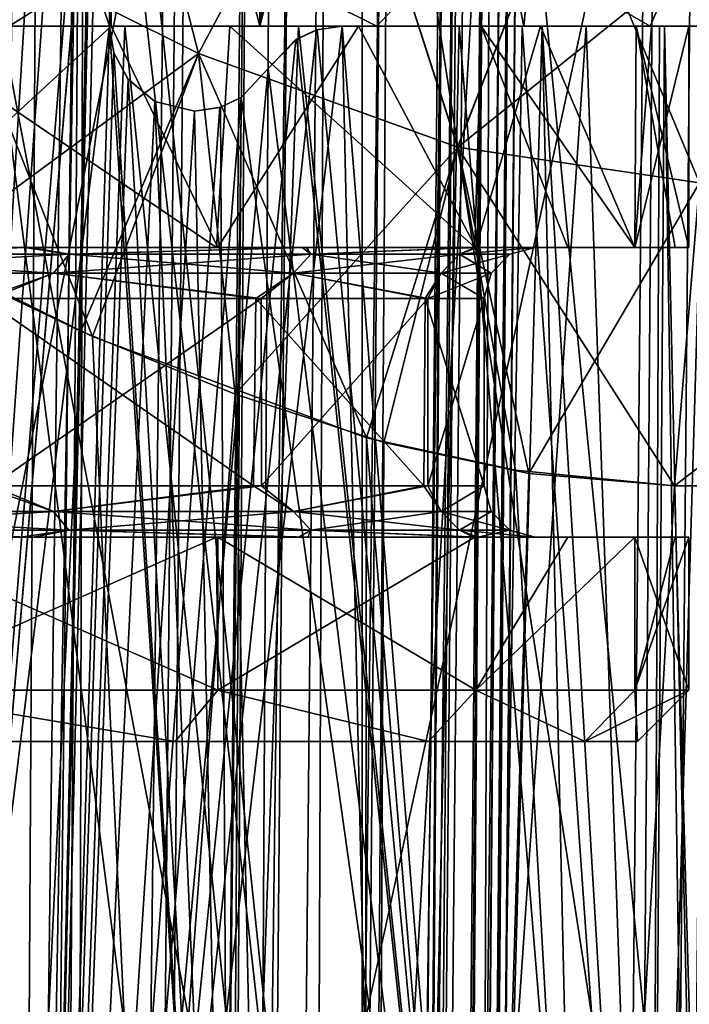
# Model space of a CAD drawing. Header units: metres. Extents: x -90 to 90, y -173 to 74.
# Tile 327 of 564: x 12.47 to 16.4, y -25.04 to -19.26. Entities that reach past the tile are written whole.
import ezdxf

# ---------------------------------------------------------------- set-up
doc = ezdxf.new("R2010")
doc.units = ezdxf.units.M
doc.layers.add('solid_509418', color=7, linetype='CONTINUOUS')
doc.layers.add('solid_509418_01', color=7, linetype='CONTINUOUS')

msp = doc.modelspace()

# ---------------------------------------------------------------- linework, layer by layer
at = {"layer": 'solid_509418'}
for points in [[(13.523117, -16.790075, -39.150002), (9.89099, -18.58441, -39.150002), (-15.525159, -163.074173, -39.150002)], [(15.789959, -23.5, 3.143731), (-15.78995, -23.5, 3.143776), (-16.1, -23.5)], [(16.1, -23.5), (15.789959, -23.5, 3.143731), (-16.1, -23.5)], [(-15.789959, -23.5, -3.143731), (16.1, -23.5), (-16.1, -23.5)], [(14.872655, -23.5, 6.165308), (-14.872625, -23.5, 6.16538), (-15.78995, -23.5, 3.143776)], [(15.789959, -23.5, 3.143731), (14.872655, -23.5, 6.165308), (-15.78995, -23.5, 3.143776)], [(13.385705, -23.5, 8.946051), (-13.38565, -23.5, 8.946134), (-14.872625, -23.5, 6.16538)], [(14.872655, -23.5, 6.165308), (13.385705, -23.5, 8.946051), (-14.872625, -23.5, 6.16538)], [(13.385705, -23.5, 8.946051), (11.384344, -23.5, 11.384269), (-13.38565, -23.5, 8.946134)]]:
    msp.add_3dface(points, dxfattribs=at)
at = {"layer": 'solid_509418_01'}
for points in [[(10.979383, -146.920105, -58.026569), (11.728052, 5.907754, -58.096577), (12.7117, 5.898749, -57.701679)], [(11.805278, -149.064499, -57.633045), (10.979383, -146.920105, -58.026569), (12.7117, 5.898749, -57.701679)], [(11.805278, -149.064499, -57.633045), (12.7117, 5.898749, -57.701679), (13.604338, 5.890456, -57.230957)], [(12.208482, -151.31842, -57.399223), (11.805278, -149.064499, -57.633045), (13.604338, 5.890456, -57.230957)], [(12.208482, -151.31842, -57.399223), (13.604338, 5.890456, -57.230957), (14.07989, 5.885985, -56.930222)], [(12.208482, -151.31842, -57.399223), (14.07989, 5.885985, -56.930222), (13.100452, -163.044846, -56.739647)], [(14.07989, 5.885985, -56.930222), (15.262654, 5.874669, -55.998158), (13.100452, -163.044846, -56.739647)], [(15.262654, 5.874669, -55.998158), (13.702352, -163.051712, -56.240799), (13.100452, -163.044846, -56.739647)], [(15.262654, 5.874669, -55.998158), (15.310402, 5.874205, -55.954029), (13.702352, -163.051712, -56.240799)], [(15.310402, 5.874205, -55.954029), (14.743927, -163.060379, -55.154385), (13.702352, -163.051712, -56.240799)], [(15.310402, 5.874205, -55.954029), (16.372875, 5.863698, -54.797184), (14.743927, -163.060379, -55.154385)], [(16.372875, 5.863698, -54.797184), (15.108577, -163.065353, -54.683773), (14.743927, -163.060379, -55.154385)], [(16.372875, 5.863698, -54.797184), (16.632189, 5.861065, -54.450817), (15.108577, -163.065353, -54.683773)], [(16.632189, 5.861065, -54.450817), (17.241098, 5.854723, -53.488232), (15.108577, -163.065353, -54.683773)], [(17.241098, 5.854723, -53.488232), (15.842864, -163.072327, -53.513393), (15.108577, -163.065353, -54.683773)], [(17.241098, 5.854723, -53.488232), (17.654461, 5.850226, -52.65501), (15.842864, -163.072327, -53.513393)], [(17.654461, 5.850226, -52.65501), (16.158733, -163.076126, -52.868156), (15.842864, -163.072327, -53.513393)], [(17.654461, 5.850226, -52.65501), (17.893648, 5.847503, -52.059464), (16.158733, -163.076126, -52.868156)], [(17.893648, 5.847503, -52.059464), (16.531191, -163.081726, -51.900558), (16.158733, -163.076126, -52.868156)], [(17.456699, -10.569541, -39.275501), (15.988667, -163.078217, -39.223415), (16.407185, -163.081879, -39.436752)], [(17.456699, -10.569541, -39.275501), (17.2904, -11.747025, -39.217407), (15.988667, -163.078217, -39.223415)], [(15.452837, -10.931285, -48.649826), (14.901646, -74.091522, -48.713856), (15.41867, -14.846508, -43.70364)], [(15.398348, -11.157169, -49.512016), (14.901646, -74.091522, -48.713856), (15.452837, -10.931285, -48.649826)], [(15.398348, -11.157169, -49.512016), (14.300892, -136.66597, -49.652348), (14.326606, -136.823929, -49.398293)], [(15.398348, -11.157169, -49.512016), (15.244538, -11.369209, -50.341927), (14.300892, -136.66597, -49.652348)], [(15.398348, -11.157169, -49.512016), (14.326606, -136.823929, -49.398293), (14.349978, -137.306412, -48.773514)], [(15.398348, -11.157169, -49.512016), (14.349978, -137.306412, -48.773514), (14.901646, -74.091522, -48.713856)], [(15.244538, -11.369209, -50.341927), (14.128791, -136.23877, -50.566956), (14.237573, -136.447403, -50.072029)], [(15.244538, -11.369209, -50.341927), (15.000194, -11.568257, -51.130112), (14.128791, -136.23877, -50.566956)], [(15.244538, -11.369209, -50.341927), (14.237573, -136.447403, -50.072029), (14.300892, -136.66597, -49.652348)], [(15.000194, -11.568257, -51.130112), (13.800707, -135.957901, -51.538467), (14.065162, -136.15802, -50.797226)], [(15.000194, -11.568257, -51.130112), (14.675141, -11.754017, -51.867413), (13.800707, -135.957901, -51.538467)], [(15.000194, -11.568257, -51.130112), (14.065162, -136.15802, -50.797226), (14.128791, -136.23877, -50.566956)], [(14.675141, -11.754017, -51.867413), (14.283607, -11.920996, -52.540981), (13.800707, -135.957901, -51.538467)], [(17.2904, -11.747025, -39.217407), (17.275391, -11.847698, -39.2131), (15.988667, -163.078217, -39.223415)], [(17.275391, -11.847698, -39.2131), (17.064644, -13.152588, -39.167915), (15.988667, -163.078217, -39.223415)], [(14.283607, -11.920996, -52.540981), (13.075556, -135.680939, -52.850914), (13.800707, -135.957901, -51.538467)], [(14.283607, -11.920996, -52.540981), (13.836596, -12.069336, -53.148666), (13.075556, -135.680939, -52.850914)], [(13.836596, -12.069336, -53.148666), (12.608954, -135.559158, -53.446751), (13.075556, -135.680939, -52.850914)], [(13.836596, -12.069336, -53.148666), (12.855259, -12.305034, -54.131184), (12.608954, -135.559158, -53.446751)], [(12.855259, -12.305034, -54.131184), (11.491436, -135.35112, -54.47821), (12.077707, -135.447891, -53.992817)], [(12.855259, -12.305034, -54.131184), (11.796914, -12.469549, -54.852661), (11.491436, -135.35112, -54.47821)], [(12.855259, -12.305034, -54.131184), (12.077707, -135.447891, -53.992817), (12.608954, -135.559158, -53.446751)], [(15.433242, -19.299999, -8.250002), (14.759351, -15.9, -9.402743), (16.090075, -12.4, -6.881671)], [(16.571157, -19.299999, -5.62515), (15.433242, -19.299999, -8.250002), (16.090075, -12.4, -6.881671)], [(16.571157, -19.299999, -5.62515), (16.090075, -12.4, -6.881671), (16.99394, -12.4, -4.178034)], [(11.094893, -12.7, -13.791028), (12.51614, -35.099998, -12.515146), (9.833709, -35.099998, -14.716876)], [(11.094893, -12.7, -13.791028), (12.8, -12.7, -12.224975), (12.51614, -35.099998, -12.515146)], [(12.8, -12.7, -12.224975), (12.900509, -12.800508, -12.118865), (12.51614, -35.099998, -12.515146)], [(12.900509, -12.800508, -12.118865), (13, -12.9, -12.012077), (12.51614, -35.099998, -12.515146)], [(13, -12.9, -12.012077), (13, -13.5, -12.012077), (12.51614, -35.099998, -12.515146)], [(17.064644, -13.152588, -39.167915), (16.821955, -14.476129, -39.150002), (15.988667, -163.078217, -39.223415)], [(13, -13.5, -12.012077), (13, -15.2, -12.012077), (12.51614, -35.099998, -12.515146)], [(13, -19.299999, -10.161201), (13, -15.2, -10.161201), (11.151851, -13.7, -12.160849)], [(11.656291, -30.1, -11.678013), (13, -19.299999, -10.161201), (11.151851, -13.7, -12.160849)], [(-15.525159, -163.074173, -39.150002), (15.525159, -163.074173, -39.150002), (16.821955, -14.476129, -39.150002)], [(13.523117, -16.790075, -39.150002), (-15.525159, -163.074173, -39.150002), (16.821955, -14.476129, -39.150002)], [(15.988667, -163.078217, -39.223415), (16.821955, -14.476129, -39.150002), (15.525159, -163.074173, -39.150002)], [(14.901646, -74.091522, -48.713856), (15.417603, -14.968613, -43.72102), (15.41867, -14.846508, -43.70364)], [(14.901646, -74.091522, -48.713856), (15.394668, -17.596844, -43.902721), (15.417603, -14.968613, -43.72102)], [(13, -15.2, -12.012077), (13, -19.299999, -12.012077), (12.51614, -35.099998, -12.515146)], [(13, -19.299999, -10.161201), (13, -19.299999, -12.012077), (13, -15.2, -12.012077)], [(13, -19.299999, -10.161201), (13, -15.2, -12.012077), (13, -15.2, -10.161201)], [(13.010995, -15.9, -9.983687), (13.010995, -19.299999, -9.983687), (11.596008, -20.6, -11.596941)], [(12.470658, -16.4, -10.650948), (13.010995, -15.9, -9.983687), (11.596008, -20.6, -11.596941)], [(13.883683, -19.299999, -10.653325), (13.010995, -19.299999, -9.983687), (13.010995, -15.9, -9.983687)], [(13.883683, -19.299999, -10.653325), (13.010995, -15.9, -9.983687), (13.883683, -15.9, -10.653325)], [(13.883683, -19.299999, -10.653325), (14.33516, -15.9, -10.037587), (14.759351, -15.9, -9.402743)], [(15.433242, -19.299999, -8.250002), (13.883683, -19.299999, -10.653325), (14.759351, -15.9, -9.402743)], [(13.883683, -19.299999, -10.653325), (13.883683, -15.9, -10.653325), (14.33516, -15.9, -10.037587)], [(11.811634, -30.52681, -15.641142), (14.484583, -30.52681, -13.204426), (11.811635, -16.361557, -15.641141)], [(14.484583, -30.52681, -13.204426), (14.484583, -16.361557, -13.204426), (11.811635, -16.361557, -15.641141)], [(12.969934, -17.062996, 14.694924), (12.999896, -16.361557, 14.668426), (14.484583, -30.52681, 13.204426)], [(12.999896, -16.361557, 14.668426), (15.283418, -16.361557, 12.270988), (14.484583, -30.52681, 13.204426)], [(15.283418, -16.361557, 12.270988), (16.664255, -30.52681, 10.318071), (14.484583, -30.52681, 13.204426)], [(16.664255, -30.52681, -10.318072), (16.664255, -16.361557, -10.318072), (14.484583, -16.361557, -13.204426)], [(14.484583, -30.52681, -13.204426), (16.664255, -30.52681, -10.318072), (14.484583, -16.361557, -13.204426)], [(15.283418, -16.361557, 12.270988), (17.130821, -16.361557, 9.523389), (16.664255, -30.52681, 10.318071)], [(12.969934, -17.062996, 14.694924), (14.484583, -30.52681, 13.204426), (11.811636, -30.52681, 15.64114)], [(12.906955, -17.802177, 14.750272), (12.969934, -17.062996, 14.694924), (11.811636, -30.52681, 15.64114)], [(12.940293, -17.194418, 19.398632), (11.926488, -18.663887, 19.323801), (13.522273, -19.46047, 18.238983)], [(12.940505, -17.194527, -19.398491), (13.522576, -19.46059, -18.238764), (11.926737, -18.664021, -19.32365)], [(14.360282, -17.887138, 18.358641), (12.940293, -17.194418, 19.398632), (13.522273, -19.46047, 18.238983)], [(12.940505, -17.194527, -19.398491), (14.360558, -17.887251, -18.358427), (13.522576, -19.46059, -18.238764)], [(12.179281, -162.857254, -41.903378), (11.77647, -18.469843, -41.859863), (13.4471, -17.579845, -41.903408)], [(14.052455, -17.585129, -42.013969), (12.179281, -162.857254, -41.903378), (13.4471, -17.579845, -41.903408)], [(12.784614, -162.862534, -42.013931), (12.179281, -162.857254, -41.903378), (14.052455, -17.585129, -42.013969)], [(12.784614, -162.862534, -42.013931), (14.052455, -17.585129, -42.013969), (14.59554, -17.589869, -42.303356)], [(13.327695, -162.867264, -42.303303), (12.784614, -162.862534, -42.013931), (14.59554, -17.589869, -42.303356)], [(13.327695, -162.867264, -42.303303), (14.59554, -17.589869, -42.303356), (15.024939, -17.593616, -42.74416)], [(13.757103, -162.871017, -42.744102), (13.327695, -162.867264, -42.303303), (15.024939, -17.593616, -42.74416)], [(13.757103, -162.871017, -42.744102), (15.024939, -17.593616, -42.74416), (15.299994, -17.596016, -43.294659)], [(14.032171, -162.873413, -43.294605), (13.757103, -162.871017, -42.744102), (15.299994, -17.596016, -43.294659)], [(14.044078, -162.87352, -43.33326), (14.032171, -162.873413, -43.294605), (15.299994, -17.596016, -43.294659)], [(14.044078, -162.87352, -43.33326), (15.299994, -17.596016, -43.294659), (15.394668, -17.596844, -43.902721)], [(14.044078, -162.87352, -43.33326), (15.394668, -17.596844, -43.902721), (14.126851, -162.874237, -43.902691)], [(14.126851, -162.874237, -46.709656), (14.126851, -162.874237, -43.902691), (15.394668, -17.596844, -43.902721)], [(14.330249, -139.567139, -47.925793), (14.126851, -162.874237, -46.709656), (15.394668, -17.596844, -43.902721)], [(14.337279, -138.76152, -48.051006), (14.330249, -139.567139, -47.925793), (15.394668, -17.596844, -43.902721)], [(14.343958, -137.996262, -48.338085), (14.337279, -138.76152, -48.051006), (15.394668, -17.596844, -43.902721)], [(14.349978, -137.306412, -48.773514), (14.343958, -137.996262, -48.338085), (15.394668, -17.596844, -43.902721)], [(14.901646, -74.091522, -48.713856), (14.349978, -137.306412, -48.773514), (15.394668, -17.596844, -43.902721)], [(12.816624, -18.24194, 14.828829), (12.906955, -17.802177, 14.750272), (11.811636, -30.52681, 15.64114)], [(14.360282, -17.887138, 18.358641), (13.522273, -19.46047, 18.238983), (15.044092, -20.010464, 17.001709)], [(14.360558, -17.887251, -18.358427), (15.044446, -20.010557, -17.001387), (13.522576, -19.46059, -18.238764)], [(15.686268, -18.354322, 17.226036), (14.360282, -17.887138, 18.358641), (15.044092, -20.010464, 17.001709)], [(14.360558, -17.887251, -18.358427), (15.686574, -18.354399, -17.225752), (15.044446, -20.010557, -17.001387)], [(12.648802, -18.632282, 14.972235), (12.816624, -18.24194, 14.828829), (11.811636, -30.52681, 15.64114)], [(15.686268, -18.354322, 17.226036), (15.044092, -20.010464, 17.001709), (16.462751, -20.219841, 15.629904)], [(15.686574, -18.354399, -17.225752), (16.892416, -18.527315, -16.037811), (15.044446, -20.010557, -17.001387)], [(15.686268, -18.354322, 17.226036), (16.462751, -20.219841, 15.629904), (16.892405, -18.527321, 16.037821)], [(15.044446, -20.010557, -17.001387), (16.892416, -18.527315, -16.037811), (16.462759, -20.219835, -15.629899)], [(11.926488, -18.663887, 19.323801), (11.27129, -20.318293, 19.473265), (12.900112, -21.122005, 18.434671)], [(12.526951, -18.816267, 15.074332), (12.648802, -18.632282, 14.972235), (11.811636, -30.52681, 15.64114)], [(11.926737, -18.664021, -19.32365), (13.522576, -19.46059, -18.238764), (11.90582, -20.650412, -19.091921)], [(13.522273, -19.46047, 18.238983), (11.926488, -18.663887, 19.323801), (12.900112, -21.122005, 18.434671)], [(13.365012, -18.700001, 11.297188), (11.188075, -18.700001, 13.456485), (12.411077, -19.299999, 12.337423)], [(13.365012, -18.700001, 11.297188), (12.411077, -19.299999, 12.337423), (14.570372, -19.299999, 9.692837)], [(15.131654, -18.700001, 8.791078), (13.365012, -18.700001, 11.297188), (14.570372, -19.299999, 9.692837)], [(15.131654, -18.700001, 8.791078), (14.570372, -19.299999, 9.692837), (16.174654, -19.299999, 6.680486)], [(16.433767, -18.700001, 6.015088), (15.131654, -18.700001, 8.791078), (16.174654, -19.299999, 6.680486)], [(16.433767, -18.700001, 6.015088), (16.174654, -19.299999, 6.680486), (17.164831, -19.299999, 3.407981)], [(12.526951, -18.816267, 15.074332), (11.811636, -30.52681, 15.64114), (12.375965, -18.991055, 15.198536)], [(10.682529, -19.299999, 14.112672), (9.824412, -35.099998, 14.723092), (12.505054, -35.099998, 12.526286)], [(13.090717, -19.299999, 11.913074), (12.334585, -19.299999, 10.959312), (10.153007, -19.299999, 13.006211)], [(10.682529, -19.299999, 14.112672), (13.090717, -19.299999, 11.913074), (10.153007, -19.299999, 13.006211)], [(10.682529, -19.299999, 14.112672), (12.505054, -35.099998, 12.526286), (13.090717, -19.299999, 11.913074)], [(11.721142, -19.299999, 11.47049), (11.586512, -20.6, 11.606451), (13.628021, -20.6, 9.123177)], [(13.010995, -19.299999, -9.983687), (13.637495, -20.6, -9.108955), (11.596008, -20.6, -11.596941)], [(13.709392, -30.1, -9.181556), (13, -19.299999, -10.161201), (11.656291, -30.1, -11.678013)], [(13.720103, -30.1, 9.16549), (11.66737, -30.1, 11.666878), (12.334585, -19.299999, 10.959312)], [(13.707693, -19.299999, 9.003137), (11.721142, -19.299999, 11.47049), (13.628021, -20.6, 9.123177)], [(14.570372, -19.299999, 9.692837), (11.721142, -19.299999, 11.47049), (13.707693, -19.299999, 9.003137)], [(12.411077, -19.299999, 12.337423), (11.721142, -19.299999, 11.47049), (14.570372, -19.299999, 9.692837)], [(15.052955, -19.299999, 9.31111), (14.109445, -19.299999, 8.55407), (12.334585, -19.299999, 10.959312)], [(13.720103, -30.1, 9.16549), (12.334585, -19.299999, 10.959312), (14.109445, -19.299999, 8.55407)], [(13.090717, -19.299999, 11.913074), (15.052955, -19.299999, 9.31111), (12.334585, -19.299999, 10.959312)], [(13.090717, -19.299999, 11.913074), (12.505054, -35.099998, 12.526286), (14.707819, -35.099998, 9.847226)], [(14.366025, -19.299999, -10.3396), (14.718729, -35.099998, -9.830858), (12.51614, -35.099998, -12.515146)], [(14.216198, -19.322937, -10.544654), (14.366025, -19.299999, -10.3396), (12.51614, -35.099998, -12.515146)], [(13, -19.299999, -12.012077), (13.025311, -19.457109, -11.984626), (12.51614, -35.099998, -12.515146)], [(13.025409, -19.457415, -10.12861), (13.025311, -19.457109, -11.984626), (13, -19.299999, -12.012077)], [(13.025409, -19.457415, -10.12861), (13, -19.299999, -12.012077), (13, -19.299999, -10.161201)], [(13.709392, -30.1, -9.181556), (13.025409, -19.457415, -10.12861), (13, -19.299999, -10.161201)], [(13.010995, -19.299999, -9.983687), (14.463153, -19.299999, -7.731431), (13.637495, -20.6, -9.108955)], [(15.433242, -19.299999, -8.250002), (14.463153, -19.299999, -7.731431), (13.010995, -19.299999, -9.983687)], [(15.433242, -19.299999, -8.250002), (13.010995, -19.299999, -9.983687), (13.883683, -19.299999, -10.653325)], [(13.090717, -19.299999, 11.913074), (14.707819, -35.099998, 9.847226), (15.052955, -19.299999, 9.31111)], [(13.707693, -19.299999, 9.003137), (13.628021, -20.6, 9.123177), (15.144433, -20.6, 6.29311)], [(14.463153, -19.299999, -7.731431), (15.149969, -20.6, -6.279813), (13.637495, -20.6, -9.108955)], [(15.182447, -19.299999, 6.200956), (13.707693, -19.299999, 9.003137), (15.144433, -20.6, 6.29311)], [(16.174654, -19.299999, 6.680486), (13.707693, -19.299999, 9.003137), (15.182447, -19.299999, 6.200956)], [(14.570372, -19.299999, 9.692837), (13.707693, -19.299999, 9.003137), (16.174654, -19.299999, 6.680486)], [(15.241656, -30.1, 6.319493), (13.720103, -30.1, 9.16549), (14.109445, -19.299999, 8.55407)], [(16.505722, -19.299999, 6.391015), (15.421958, -19.299999, 5.865857), (14.109445, -19.299999, 8.55407)], [(15.241656, -30.1, 6.319493), (14.109445, -19.299999, 8.55407), (15.421958, -19.299999, 5.865857)], [(15.052955, -19.299999, 9.31111), (16.505722, -19.299999, 6.391015), (14.109445, -19.299999, 8.55407)], [(14.366025, -19.299999, -8.115868), (14.366025, -19.299999, -10.3396), (14.216198, -19.322937, -10.544654)], [(14.219914, -19.321854, -8.369231), (14.366025, -19.299999, -8.115868), (14.216198, -19.322937, -10.544654)], [(15.235617, -30.1, -6.333958), (14.366025, -19.299999, -8.115868), (14.219914, -19.321854, -8.369231)], [(14.366025, -19.299999, -10.3396), (15.797384, -19.299999, -7.983142), (14.718729, -35.099998, -9.830858)], [(14.366025, -19.299999, -8.115868), (15.797384, -19.299999, -7.983142), (14.366025, -19.299999, -10.3396)], [(15.539605, -19.299999, -5.546871), (15.797384, -19.299999, -7.983142), (14.366025, -19.299999, -8.115868)], [(15.235617, -30.1, -6.333958), (15.539605, -19.299999, -5.546871), (14.366025, -19.299999, -8.115868)], [(14.463153, -19.299999, -7.731431), (15.529542, -19.299999, -5.271569), (15.149969, -20.6, -6.279813)], [(16.571157, -19.299999, -5.62515), (15.529542, -19.299999, -5.271569), (14.463153, -19.299999, -7.731431)], [(16.571157, -19.299999, -5.62515), (14.463153, -19.299999, -7.731431), (15.433242, -19.299999, -8.250002)], [(15.052955, -19.299999, 9.31111), (14.707819, -35.099998, 9.847226), (16.344254, -35.099998, 6.793239)], [(15.797384, -19.299999, -7.983142), (16.350489, -35.099998, -6.778305), (14.718729, -35.099998, -9.830858)], [(15.052955, -19.299999, 9.31111), (16.344254, -35.099998, 6.793239), (16.505722, -19.299999, 6.391015)], [(15.182447, -19.299999, 6.200956), (15.144433, -20.6, 6.29311), (15.689987, -20.6, 4.773131)], [(15.529542, -19.299999, -5.271569), (16.084517, -20.6, -3.200501), (15.149969, -20.6, -6.279813)], [(15.182447, -19.299999, 6.200956), (15.689987, -20.6, 4.773131), (16.083096, -20.6, 3.20752)], [(16.092161, -19.299999, 3.16208), (15.182447, -19.299999, 6.200956), (16.083096, -20.6, 3.20752)], [(17.164831, -19.299999, 3.407981), (15.182447, -19.299999, 6.200956), (16.092161, -19.299999, 3.16208)], [(16.174654, -19.299999, 6.680486), (15.182447, -19.299999, 6.200956), (17.164831, -19.299999, 3.407981)], [(15.785255, -30.1, -4.803691), (15.539605, -19.299999, -5.546871), (15.235617, -30.1, -6.333958)], [(16.182623, -30.1, 3.21972), (15.241656, -30.1, 6.319493), (15.421958, -19.299999, 5.865857)], [(17.398687, -19.299999, 3.251473), (16.22809, -19.299999, 2.982635), (15.421958, -19.299999, 5.865857)], [(16.182623, -30.1, 3.21972), (15.421958, -19.299999, 5.865857), (16.22809, -19.299999, 2.982635)], [(16.505722, -19.299999, 6.391015), (17.398687, -19.299999, 3.251473), (15.421958, -19.299999, 5.865857)], [(15.529542, -19.299999, -5.271569), (16.180988, -19.299999, -2.670853), (16.084517, -20.6, -3.200501)], [(17.266298, -19.299999, -2.849996), (16.180988, -19.299999, -2.670853), (15.529542, -19.299999, -5.271569)], [(17.266298, -19.299999, -2.849996), (15.529542, -19.299999, -5.271569), (16.571157, -19.299999, -5.62515)], [(15.539605, -19.299999, -5.546871), (16.845798, -19.299999, -5.43188), (15.797384, -19.299999, -7.983142)], [(15.539605, -19.299999, -5.546871), (16.258184, -19.299999, -2.813994), (16.845798, -19.299999, -5.43188)], [(16.181141, -30.1, -3.227017), (16.258184, -19.299999, -2.813994), (15.539605, -19.299999, -5.546871)], [(16.181141, -30.1, -3.227017), (15.539605, -19.299999, -5.546871), (15.785255, -30.1, -4.803691)], [(15.797384, -19.299999, -7.983142), (16.845798, -19.299999, -5.43188), (16.350489, -35.099998, -6.778305)], [(16.092161, -19.299999, 3.16208), (16.083096, -20.6, 3.20752), (16.32048, -20.6, 1.612874)], [(16.4, -19.299999), (16.4, -20.6), (16.084517, -20.6, -3.200501)], [(16.180988, -19.299999, -2.670853), (16.4, -19.299999), (16.084517, -20.6, -3.200501)], [(16.092161, -19.299999, 3.16208), (16.32048, -20.6, 1.612874), (16.4, -20.6)], [(16.4, -19.299999), (16.092161, -19.299999, 3.16208), (16.4, -20.6)], [(17.164831, -19.299999, 3.407981), (16.092161, -19.299999, 3.16208), (16.4, -19.299999)], [(17.5, -19.299999), (16.4, -19.299999), (16.180988, -19.299999, -2.670853)], [(17.5, -19.299999), (16.180988, -19.299999, -2.670853), (17.266298, -19.299999, -2.849996)], [(16.419987, -30.1, -1.622922), (16.258184, -19.299999, -2.813994), (16.181141, -30.1, -3.227017)], [(16.182623, -30.1, 3.21972), (16.22809, -19.299999, 2.982635), (16.5, -19.299999)], [(16.182623, -30.1, 3.21972), (16.5, -19.299999), (16.5, -30.1)], [(16.5, -19.299999), (16.22809, -19.299999, 2.982635), (17.700001, -19.299999)], [(17.398687, -19.299999, 3.251473), (17.700001, -19.299999), (16.22809, -19.299999, 2.982635)], [(16.258184, -19.299999, -2.813994), (17.485205, -19.299999, -2.748734), (16.845798, -19.299999, -5.43188)], [(16.258184, -19.299999, -2.813994), (16.5, -19.299999), (17.485205, -19.299999, -2.748734)], [(16.5, -30.1), (16.5, -19.299999), (16.258184, -19.299999, -2.813994)], [(16.419987, -30.1, -1.622922), (16.5, -30.1), (16.258184, -19.299999, -2.813994)], [(16.505722, -19.299999, 6.391015), (16.344254, -35.099998, 6.793239), (16.933329, -35.099998, 5.152889)], [(16.845798, -19.299999, -5.43188), (17.359398, -35.099998, -3.454643), (16.350489, -35.099998, -6.778305)], [(17.164831, -19.299999, 3.407981), (16.4, -19.299999), (17.5, -19.299999)], [(14.094901, -19.37989, -10.706249), (14.216198, -19.322937, -10.544654), (12.51614, -35.099998, -12.515146)], [(14.099331, -19.377056, -8.570814), (14.216198, -19.322937, -10.544654), (14.094901, -19.37989, -10.706249)], [(14.099331, -19.377056, -8.570814), (14.219914, -19.321854, -8.369231), (14.216198, -19.322937, -10.544654)], [(15.235617, -30.1, -6.333958), (14.219914, -19.321854, -8.369231), (14.099331, -19.377056, -8.570814)], [(13.933013, -19.549999, -10.916097), (14.094901, -19.37989, -10.706249), (12.51614, -35.099998, -12.515146)], [(14.099331, -19.377056, -8.570814), (14.094901, -19.37989, -10.706249), (13.933013, -19.549999, -10.916097)], [(14.099331, -19.377056, -8.570814), (13.933013, -19.549999, -10.916097), (13.933013, -19.549999, -8.838617)], [(15.235617, -30.1, -6.333958), (14.099331, -19.377056, -8.570814), (13.933013, -19.549999, -8.838617)], [(13.522576, -19.46059, -18.238764), (12.831867, -21.092028, -18.482241), (11.90582, -20.650412, -19.091921)], [(13.025311, -19.457109, -11.984626), (13.109427, -19.612175, -11.892557), (12.51614, -35.099998, -12.515146)], [(13.522576, -19.46059, -18.238764), (13.739303, -21.461561, -17.818012), (12.831867, -21.092028, -18.482241)], [(13.522273, -19.46047, 18.238983), (12.900112, -21.122005, 18.434671), (14.510107, -21.718658, 17.196127)], [(13.025409, -19.457415, -10.12861), (13.109427, -19.612175, -11.892557), (13.025311, -19.457109, -11.984626)], [(13.025409, -19.457415, -10.12861), (13.110906, -19.614016, -10.017692), (13.109427, -19.612175, -11.892557)], [(13.709392, -30.1, -9.181556), (13.110906, -19.614016, -10.017692), (13.025409, -19.457415, -10.12861)], [(15.044092, -20.010464, 17.001709), (13.522273, -19.46047, 18.238983), (14.510107, -21.718658, 17.196127)], [(13.522576, -19.46059, -18.238764), (15.044446, -20.010557, -17.001387), (13.739303, -21.461561, -17.818012)], [(13.772861, -19.718983, -11.117476), (13.933013, -19.549999, -10.916097), (12.51614, -35.099998, -12.515146)], [(13.933013, -19.549999, -8.838617), (13.933013, -19.549999, -10.916097), (13.772861, -19.718983, -11.117476)], [(13.773227, -19.718744, -9.085606), (13.933013, -19.549999, -8.838617), (13.772861, -19.718983, -11.117476)], [(15.235617, -30.1, -6.333958), (13.933013, -19.549999, -8.838617), (13.773227, -19.718744, -9.085606)], [(13.109427, -19.612175, -11.892557), (13.267263, -19.742516, -11.716216), (12.51614, -35.099998, -12.515146)], [(13.110906, -19.614016, -10.017692), (13.267263, -19.742516, -11.716216), (13.109427, -19.612175, -11.892557)], [(13.110906, -19.614016, -10.017692), (13.267657, -19.742764, -9.809143), (13.267263, -19.742516, -11.716216)], [(13.709392, -30.1, -9.181556), (13.267657, -19.742764, -9.809143), (13.110906, -19.614016, -10.017692)], [(13.648859, -19.777327, -11.269408), (13.772861, -19.718983, -11.117476), (12.51614, -35.099998, -12.515146)], [(13.267263, -19.742516, -11.716216), (13.5, -19.800011, -11.44727), (12.51614, -35.099998, -12.515146)], [(13.500003, -19.79998, -9.486829), (13.5, -19.800011, -11.44727), (13.267263, -19.742516, -11.716216)], [(13.267657, -19.742764, -9.809143), (13.500003, -19.79998, -9.486829), (13.267263, -19.742516, -11.716216)], [(13.709392, -30.1, -9.181556), (13.500003, -19.79998, -9.486829), (13.267657, -19.742764, -9.809143)], [(13.652682, -19.776173, -9.265758), (13.772861, -19.718983, -11.117476), (13.648859, -19.777327, -11.269408)], [(13.652682, -19.776173, -9.265758), (13.773227, -19.718744, -9.085606), (13.772861, -19.718983, -11.117476)], [(13.709392, -30.1, -9.181556), (13.773227, -19.718744, -9.085606), (13.652682, -19.776173, -9.265758)], [(15.235617, -30.1, -6.333958), (13.773227, -19.718744, -9.085606), (13.709392, -30.1, -9.181556)], [(13.5, -19.800011, -11.44727), (13.648859, -19.777327, -11.269408), (12.51614, -35.099998, -12.515146)], [(13.652682, -19.776173, -9.265758), (13.648859, -19.777327, -11.269408), (13.5, -19.800011, -11.44727)], [(13.500003, -19.79998, -9.486829), (13.652682, -19.776173, -9.265758), (13.5, -19.800011, -11.44727)], [(13.709392, -30.1, -9.181556), (13.652682, -19.776173, -9.265758), (13.500003, -19.79998, -9.486829)], [(15.044446, -20.010557, -17.001387), (14.611459, -21.744226, -17.110092), (13.739303, -21.461561, -17.818012)], [(15.044092, -20.010464, 17.001709), (14.510107, -21.718658, 17.196127), (15.383373, -21.907896, 16.419556)], [(15.044446, -20.010557, -17.001387), (15.462396, -21.927004, -16.345161), (14.611459, -21.744226, -17.110092)], [(15.044092, -20.010464, 17.001709), (15.383373, -21.907896, 16.419556), (16.317293, -22, 15.491803)], [(15.044092, -20.010464, 17.001709), (16.317293, -22, 15.491803), (16.462751, -20.219841, 15.629904)], [(15.044446, -20.010557, -17.001387), (16.462759, -20.219835, -15.629899), (15.462396, -21.927004, -16.345161)], [(16.462759, -20.219835, -15.629899), (16.317293, -22, -15.491803), (15.462396, -21.927004, -16.345161)], [(16.462759, -20.219835, -15.629899), (18.638134, -20.219837, -12.959016), (16.317293, -22, -15.491803)], [(18.638134, -20.219837, -12.959016), (17.564936, -22, -14.061402), (16.317293, -22, -15.491803)], [(16.462751, -20.219841, 15.629904), (16.317293, -22, 15.491803), (17.564936, -22, 14.061402)], [(11.249976, -54.700001, 19.485584), (14.462703, -54.700001, 17.236015), (11.27129, -20.318293, 19.473265)], [(14.462703, -54.700001, 17.236015), (12.900112, -21.122005, 18.434671), (11.27129, -20.318293, 19.473265)], [(10.854185, -20.640114, 10.854185), (12.504395, -20.6, 9.15876), (10.32856, -20.6, 11.557216)], [(11.586512, -20.6, 11.606451), (10.32856, -20.6, 11.557216), (12.504395, -20.6, 9.15876)], [(10.854185, -20.640114, -10.854185), (10.377231, -20.6, -11.513551), (12.540308, -20.6, -9.109587)], [(13.637495, -20.6, -9.108955), (12.540308, -20.6, -9.109587), (10.377231, -20.6, -11.513551)], [(11.596008, -20.6, -11.596941), (13.637495, -20.6, -9.108955), (10.377231, -20.6, -11.513551)], [(10.854185, -20.640114, 10.854185), (12.763172, -20.640114, 8.528079), (12.504395, -20.6, 9.15876)], [(12.763172, -20.640114, -8.528079), (10.854185, -20.640114, -10.854185), (12.540308, -20.6, -9.109587)], [(13.628021, -20.6, 9.123177), (11.586512, -20.6, 11.606451), (12.504395, -20.6, 9.15876)], [(12.763172, -20.640114, 8.528079), (14.13073, -20.6, 6.369567), (12.504395, -20.6, 9.15876)], [(13.628021, -20.6, 9.123177), (12.504395, -20.6, 9.15876), (14.13073, -20.6, 6.369567)], [(12.763172, -20.640114, -8.528079), (12.540308, -20.6, -9.109587), (14.15642, -20.6, -6.312236)], [(13.637495, -20.6, -9.108955), (14.15642, -20.6, -6.312236), (12.540308, -20.6, -9.109587)], [(12.763172, -20.640114, 8.528079), (14.181677, -20.640114, 5.874243), (14.13073, -20.6, 6.369567)], [(14.181677, -20.640114, -5.874243), (12.763172, -20.640114, -8.528079), (14.15642, -20.6, -6.312236)], [(15.144433, -20.6, 6.29311), (13.628021, -20.6, 9.123177), (14.13073, -20.6, 6.369567)], [(13.637495, -20.6, -9.108955), (15.149969, -20.6, -6.279813), (14.15642, -20.6, -6.312236)], [(14.181677, -20.640114, 5.874243), (15.145415, -20.6, 3.295533), (14.13073, -20.6, 6.369567)], [(15.144433, -20.6, 6.29311), (14.13073, -20.6, 6.369567), (15.145415, -20.6, 3.295533)], [(14.181677, -20.640114, -5.874243), (14.15642, -20.6, -6.312236), (15.16019, -20.6, -3.226787)], [(15.149969, -20.6, -6.279813), (15.16019, -20.6, -3.226787), (14.15642, -20.6, -6.312236)], [(14.181677, -20.640114, 5.874243), (15.055187, -20.640114, 2.994663), (15.145415, -20.6, 3.295533)], [(15.055187, -20.640114, -2.994663), (14.181677, -20.640114, -5.874243), (15.16019, -20.6, -3.226787)], [(15.055187, -20.640114, 2.994663), (15.499873, -20.6, 0.077593), (15.145415, -20.6, 3.295533)], [(15.055187, -20.640114, 2.994663), (15.350136, -20.640114), (15.499873, -20.6, 0.077593)], [(15.055187, -20.640114, -2.994663), (15.499969, -20.6), (15.350136, -20.640114)], [(15.055187, -20.640114, -2.994663), (15.16019, -20.6, -3.226787), (15.499969, -20.6)], [(15.689987, -20.6, 4.773131), (15.144433, -20.6, 6.29311), (15.145415, -20.6, 3.295533)], [(16.083096, -20.6, 3.20752), (15.145415, -20.6, 3.295533), (15.499873, -20.6, 0.077593)], [(16.083096, -20.6, 3.20752), (15.689987, -20.6, 4.773131), (15.145415, -20.6, 3.295533)], [(15.149969, -20.6, -6.279813), (16.084517, -20.6, -3.200501), (15.16019, -20.6, -3.226787)], [(16.4, -20.6), (15.499969, -20.6), (15.16019, -20.6, -3.226787)], [(16.084517, -20.6, -3.200501), (16.4, -20.6), (15.16019, -20.6, -3.226787)], [(15.350136, -20.640114), (15.499942, -20.6, 0.038797), (15.499873, -20.6, 0.077593)], [(15.350136, -20.640114), (15.499969, -20.6), (15.499942, -20.6, 0.038797)], [(16.32048, -20.6, 1.612874), (15.499873, -20.6, 0.077593), (15.499942, -20.6, 0.038797)], [(16.32048, -20.6, 1.612874), (16.083096, -20.6, 3.20752), (15.499873, -20.6, 0.077593)], [(16.32048, -20.6, 1.612874), (15.499942, -20.6, 0.038797), (15.499969, -20.6)], [(16.4, -20.6), (16.32048, -20.6, 1.612874), (15.499969, -20.6)], [(10.854185, -20.640114, 10.854185), (10.776443, -20.75, 10.776443), (12.671757, -20.75, 8.466997)], [(12.763172, -20.640114, -8.528079), (12.671757, -20.75, -8.466997), (10.776443, -20.75, -10.776443)], [(12.763172, -20.640114, -8.528079), (10.776443, -20.75, -10.776443), (10.854185, -20.640114, -10.854185)], [(10.854185, -20.640114, 10.854185), (12.671757, -20.75, 8.466997), (12.763172, -20.640114, 8.528079)], [(11.249976, -54.700001, -19.485586), (11.90582, -20.650412, -19.091921), (12.831867, -21.092028, -18.482241)], [(12.763172, -20.640114, 8.528079), (12.671757, -20.75, 8.466997), (14.080102, -20.75, 5.832169)], [(14.181677, -20.640114, -5.874243), (14.080102, -20.75, -5.832169), (12.671757, -20.75, -8.466997)], [(14.181677, -20.640114, -5.874243), (12.671757, -20.75, -8.466997), (12.763172, -20.640114, -8.528079)], [(12.763172, -20.640114, 8.528079), (14.080102, -20.75, 5.832169), (14.181677, -20.640114, 5.874243)], [(14.181677, -20.640114, 5.874243), (14.080102, -20.75, 5.832169), (14.947356, -20.75, 2.973214)], [(15.055187, -20.640114, -2.994663), (14.947356, -20.75, -2.973214), (14.080102, -20.75, -5.832169)], [(15.055187, -20.640114, -2.994663), (14.080102, -20.75, -5.832169), (14.181677, -20.640114, -5.874243)], [(14.181677, -20.640114, 5.874243), (14.947356, -20.75, 2.973214), (15.055187, -20.640114, 2.994663)], [(15.055187, -20.640114, 2.994663), (14.947356, -20.75, 2.973214), (15.240192, -20.75)], [(14.947356, -20.75, -2.973214), (15.350136, -20.640114), (15.240192, -20.75)], [(15.055187, -20.640114, -2.994663), (15.350136, -20.640114), (14.947356, -20.75, -2.973214)], [(15.055187, -20.640114, 2.994663), (15.240192, -20.75), (15.350136, -20.640114)], [(10.776443, -20.75, -10.776443), (12.671757, -20.75, -8.466997), (12.305997, -20.9, -8.92202)], [(12.671757, -20.75, 8.466997), (10.776443, -20.75, 10.776443), (12.26118, -20.9, 8.983511)], [(12.671757, -20.75, 8.466997), (12.26118, -20.9, 8.983511), (13.858938, -20.9, 6.242583)], [(12.671757, -20.75, -8.466997), (13.890015, -20.9, -6.173127), (12.305997, -20.9, -8.92202)], [(12.671757, -20.75, -8.466997), (14.080102, -20.75, -5.832169), (13.890015, -20.9, -6.173127)], [(14.080102, -20.75, 5.832169), (12.671757, -20.75, 8.466997), (13.858938, -20.9, 6.242583)], [(14.080102, -20.75, 5.832169), (13.858938, -20.9, 6.242583), (14.852916, -20.9, 3.22969)], [(14.080102, -20.75, -5.832169), (14.868897, -20.9, -3.155296), (13.890015, -20.9, -6.173127)], [(14.080102, -20.75, -5.832169), (14.947356, -20.75, -2.973214), (14.868897, -20.9, -3.155296)], [(14.947356, -20.75, 2.973214), (14.080102, -20.75, 5.832169), (14.852916, -20.9, 3.22969)], [(14.947356, -20.75, 2.973214), (14.852916, -20.9, 3.22969), (15.199809, -20.9, 0.076091)], [(15.240192, -20.75), (15.2, -20.9), (14.868897, -20.9, -3.155296)], [(14.947356, -20.75, -2.973214), (15.240192, -20.75), (14.868897, -20.9, -3.155296)], [(14.947356, -20.75, 2.973214), (15.199952, -20.9, 0.038046), (15.2, -20.9)], [(15.240192, -20.75), (14.947356, -20.75, 2.973214), (15.2, -20.9)], [(14.947356, -20.75, 2.973214), (15.199809, -20.9, 0.076091), (15.199952, -20.9, 0.038046)], [(12.26118, -20.9, 8.983511), (12.243981, -22, 9.006937), (13.845979, -22, 6.271275)], [(13.858938, -20.9, 6.242583), (12.26118, -20.9, 8.983511), (13.845979, -22, 6.271275)], [(12.305997, -20.9, -8.92202), (13.890015, -20.9, -6.173127), (12.31026, -22, -8.916137)], [(13.890015, -20.9, -6.173127), (13.891981, -22, -6.168701), (12.31026, -22, -8.916137)], [(13.858938, -20.9, 6.242583), (13.845979, -22, 6.271275), (14.845675, -22, 3.262811)], [(14.852916, -20.9, 3.22969), (13.858938, -20.9, 6.242583), (14.845675, -22, 3.262811)], [(13.890015, -20.9, -6.173127), (14.868897, -20.9, -3.155296), (13.891981, -22, -6.168701)], [(14.868897, -20.9, -3.155296), (14.8694, -22, -3.152927), (13.891981, -22, -6.168701)], [(14.852916, -20.9, 3.22969), (14.845675, -22, 3.262811), (15.199584, -22, 0.112416)], [(15.199809, -20.9, 0.076091), (14.852916, -20.9, 3.22969), (15.199584, -22, 0.112416)], [(14.868897, -20.9, -3.155296), (15.2, -20.9), (14.8694, -22, -3.152927)], [(15.2, -20.9), (15.2, -22), (14.8694, -22, -3.152927)], [(15.199809, -20.9, 0.076091), (15.199584, -22, 0.112416), (15.199896, -22, 0.056208)], [(15.199952, -20.9, 0.038046), (15.199809, -20.9, 0.076091), (15.199896, -22, 0.056208)], [(15.199952, -20.9, 0.038046), (15.199896, -22, 0.056208), (15.2, -22)], [(15.199952, -20.9, 0.038046), (15.2, -22), (15.2, -20.9)], [(11.249976, -54.700001, -19.485586), (12.831867, -21.092028, -18.482241), (13.739303, -21.461561, -17.818012)], [(14.462703, -54.700001, 17.236015), (14.510107, -21.718658, 17.196127), (12.900112, -21.122005, 18.434671)], [(14.462703, -54.700001, -17.236015), (11.249976, -54.700001, -19.485586), (13.739303, -21.461561, -17.818012)], [(14.462703, -54.700001, -17.236015), (13.739303, -21.461561, -17.818012), (14.611459, -21.744226, -17.110092)], [(14.462703, -54.700001, 17.236015), (17.235989, -54.700001, 14.462736), (14.510107, -21.718658, 17.196127)], [(17.235989, -54.700001, 14.462736), (15.383373, -21.907896, 16.419556), (14.510107, -21.718658, 17.196127)], [(14.462703, -54.700001, -17.236015), (14.611459, -21.744226, -17.110092), (15.462396, -21.927004, -16.345161)], [(17.235989, -54.700001, 14.462736), (16.317293, -22, 15.491803), (15.383373, -21.907896, 16.419556)], [(14.462703, -54.700001, -17.236015), (15.462396, -21.927004, -16.345161), (16.317293, -22, -15.491803)], [(10.776388, -22.149864, 10.776388), (12.671692, -22.149864, 8.466953), (12.243981, -22, 9.006937)], [(12.671692, -22.149864, -8.466953), (10.776388, -22.149864, -10.776388), (12.31026, -22, -8.916137)], [(12.671692, -22.149864, 8.466953), (13.845979, -22, 6.271275), (12.243981, -22, 9.006937)], [(12.671692, -22.149864, -8.466953), (12.31026, -22, -8.916137), (13.891981, -22, -6.168701)], [(12.671692, -22.149864, 8.466953), (14.080029, -22.149864, 5.832139), (13.845979, -22, 6.271275)], [(14.080029, -22.149864, -5.832139), (12.671692, -22.149864, -8.466953), (13.891981, -22, -6.168701)], [(14.080029, -22.149864, 5.832139), (14.845675, -22, 3.262811), (13.845979, -22, 6.271275)], [(14.080029, -22.149864, -5.832139), (13.891981, -22, -6.168701), (14.8694, -22, -3.152927)], [(14.080029, -22.149864, 5.832139), (14.947279, -22.149864, 2.973199), (14.845675, -22, 3.262811)], [(14.947279, -22.149864, -2.973199), (14.080029, -22.149864, -5.832139), (14.8694, -22, -3.152927)], [(17.235987, -54.700001, -14.462736), (14.462703, -54.700001, -17.236015), (16.317293, -22, -15.491803)], [(14.947279, -22.149864, 2.973199), (15.199584, -22, 0.112416), (14.845675, -22, 3.262811)], [(14.947279, -22.149864, -2.973199), (14.8694, -22, -3.152927), (15.2, -22)], [(14.947279, -22.149864, 2.973199), (15.240114, -22.149864), (15.199584, -22, 0.112416)], [(14.947279, -22.149864, -2.973199), (15.2, -22), (15.240114, -22.149864)], [(15.240114, -22.149864), (15.199896, -22, 0.056208), (15.199584, -22, 0.112416)], [(15.240114, -22.149864), (15.2, -22), (15.199896, -22, 0.056208)], [(17.235989, -54.700001, 14.462736), (17.564936, -22, 14.061402), (16.317293, -22, 15.491803)], [(17.235987, -54.700001, -14.462736), (16.317293, -22, -15.491803), (17.564936, -22, -14.061402)], [(10.776388, -22.149864, 10.776388), (10.854089, -22.259808, 10.854089), (12.763059, -22.259808, 8.528003)], [(10.776388, -22.149864, 10.776388), (12.763059, -22.259808, 8.528003), (12.671692, -22.149864, 8.466953)], [(12.671692, -22.149864, -8.466953), (10.854089, -22.259808, -10.854089), (10.776388, -22.149864, -10.776388)], [(12.671692, -22.149864, -8.466953), (12.763059, -22.259808, -8.528003), (10.854089, -22.259808, -10.854089)], [(12.671692, -22.149864, 8.466953), (12.763059, -22.259808, 8.528003), (14.181551, -22.259808, 5.874191)], [(12.671692, -22.149864, 8.466953), (14.181551, -22.259808, 5.874191), (14.080029, -22.149864, 5.832139)], [(14.080029, -22.149864, -5.832139), (12.763059, -22.259808, -8.528003), (12.671692, -22.149864, -8.466953)], [(14.080029, -22.149864, -5.832139), (14.181551, -22.259808, -5.874191), (12.763059, -22.259808, -8.528003)], [(14.080029, -22.149864, 5.832139), (14.181551, -22.259808, 5.874191), (15.055054, -22.259808, 2.994637)], [(14.080029, -22.149864, 5.832139), (15.055054, -22.259808, 2.994637), (14.947279, -22.149864, 2.973199)], [(14.947279, -22.149864, -2.973199), (14.181551, -22.259808, -5.874191), (14.080029, -22.149864, -5.832139)], [(14.947279, -22.149864, -2.973199), (15.055054, -22.259808, -2.994637), (14.181551, -22.259808, -5.874191)], [(14.947279, -22.149864, 2.973199), (15.055054, -22.259808, 2.994637), (15.35, -22.259808)], [(14.947279, -22.149864, 2.973199), (15.35, -22.259808), (15.240114, -22.149864)], [(14.947279, -22.149864, -2.973199), (15.240114, -22.149864), (15.055054, -22.259808, -2.994637)], [(15.055054, -22.259808, -2.994637), (15.240114, -22.149864), (15.35, -22.259808)], [(10.854089, -22.259808, 10.854089), (10.299257, -22.299999, 11.583353), (12.477009, -22.299999, 9.196096)], [(10.299257, -22.299999, 11.583353), (11.596008, -22.299999, 11.596941), (13.637495, -22.299999, 9.108955)], [(12.477009, -22.299999, 9.196096), (10.299257, -22.299999, 11.583353), (13.637495, -22.299999, 9.108955)], [(10.854089, -22.259808, -10.854089), (12.554456, -22.299999, -9.090021), (10.393705, -22.299999, -11.498665)], [(10.393705, -22.299999, -11.498665), (13.628021, -22.299999, -9.123177), (11.586512, -22.299999, -11.606451)], [(10.393705, -22.299999, -11.498665), (12.554456, -22.299999, -9.090021), (13.628021, -22.299999, -9.123177)], [(12.763059, -22.259808, 8.528003), (10.854089, -22.259808, 10.854089), (12.477009, -22.299999, 9.196096)], [(10.854089, -22.259808, -10.854089), (12.763059, -22.259808, -8.528003), (12.554456, -22.299999, -9.090021)], [(11.586512, -22.299999, -11.606451), (13.628021, -22.299999, -9.123177), (11.596551, -23.200001, -11.596551)], [(11.596008, -22.299999, 11.596941), (11.596551, -23.200001, 11.596551), (13.636102, -23.200001, 9.111352)], [(13.637495, -22.299999, 9.108955), (11.596008, -22.299999, 11.596941), (13.636102, -23.200001, 9.111352)], [(13.628021, -22.299999, -9.123177), (13.636102, -23.200001, -9.111352), (11.596551, -23.200001, -11.596551)], [(12.763059, -22.259808, 8.528003), (12.477009, -22.299999, 9.196096), (14.111411, -22.299999, 6.412225)], [(14.111411, -22.299999, 6.412225), (12.477009, -22.299999, 9.196096), (13.637495, -22.299999, 9.108955)], [(12.763059, -22.259808, -8.528003), (14.164459, -22.299999, -6.294204), (12.554456, -22.299999, -9.090021)], [(12.554456, -22.299999, -9.090021), (14.164459, -22.299999, -6.294204), (13.628021, -22.299999, -9.123177)], [(14.181551, -22.259808, 5.874191), (12.763059, -22.259808, 8.528003), (14.111411, -22.299999, 6.412225)], [(12.763059, -22.259808, -8.528003), (14.181551, -22.259808, -5.874191), (14.164459, -22.299999, -6.294204)], [(13.628021, -22.299999, -9.123177), (15.144433, -22.299999, -6.29311), (13.636102, -23.200001, -9.111352)], [(14.164459, -22.299999, -6.294204), (15.144433, -22.299999, -6.29311), (13.628021, -22.299999, -9.123177)], [(13.637495, -22.299999, 9.108955), (13.636102, -23.200001, 9.111352), (15.151625, -23.200001, 6.276008)], [(15.144433, -22.299999, -6.29311), (15.151625, -23.200001, -6.276008), (13.636102, -23.200001, -9.111352)], [(15.149969, -22.299999, 6.279813), (13.637495, -22.299999, 9.108955), (15.151625, -23.200001, 6.276008)], [(14.111411, -22.299999, 6.412225), (13.637495, -22.299999, 9.108955), (15.149969, -22.299999, 6.279813)], [(14.181551, -22.259808, 5.874191), (14.111411, -22.299999, 6.412225), (15.13645, -22.299999, 3.33632)], [(15.13645, -22.299999, 3.33632), (14.111411, -22.299999, 6.412225), (15.149969, -22.299999, 6.279813)], [(14.181551, -22.259808, -5.874191), (15.162261, -22.299999, -3.217179), (14.164459, -22.299999, -6.294204)], [(14.164459, -22.299999, -6.294204), (15.162261, -22.299999, -3.217179), (15.144433, -22.299999, -6.29311)], [(15.055054, -22.259808, 2.994637), (14.181551, -22.259808, 5.874191), (15.13645, -22.299999, 3.33632)], [(14.181551, -22.259808, -5.874191), (15.055054, -22.259808, -2.994637), (15.162261, -22.299999, -3.217179)], [(15.055054, -22.259808, 2.994637), (15.13645, -22.299999, 3.33632), (15.499722, -22.299999, 0.114635)], [(15.055054, -22.259808, 2.994637), (15.499722, -22.299999, 0.114635), (15.499874, -22.299999, 0.057318)], [(15.055054, -22.259808, 2.994637), (15.499874, -22.299999, 0.057318), (15.499934, -22.299999)], [(15.35, -22.259808), (15.055054, -22.259808, 2.994637), (15.499934, -22.299999)], [(15.055054, -22.259808, -2.994637), (15.35, -22.259808), (15.162261, -22.299999, -3.217179)], [(15.13645, -22.299999, 3.33632), (15.149969, -22.299999, 6.279813), (16.084517, -22.299999, 3.200501)], [(15.499722, -22.299999, 0.114635), (15.13645, -22.299999, 3.33632), (16.084517, -22.299999, 3.200501)], [(15.144433, -22.299999, -6.29311), (15.689987, -22.299999, -4.773131), (15.151625, -23.200001, -6.276008)], [(15.162261, -22.299999, -3.217179), (15.689987, -22.299999, -4.773131), (15.144433, -22.299999, -6.29311)], [(16.084517, -22.299999, 3.200501), (15.149969, -22.299999, 6.279813), (15.151625, -23.200001, 6.276008)], [(16.084517, -22.299999, 3.200501), (15.151625, -23.200001, 6.276008), (16.084879, -23.200001, 3.199481)], [(16.083096, -22.299999, -3.20752), (16.084879, -23.200001, -3.199481), (15.151625, -23.200001, -6.276008)], [(15.689987, -22.299999, -4.773131), (16.083096, -22.299999, -3.20752), (15.151625, -23.200001, -6.276008)], [(15.35, -22.259808), (15.499934, -22.299999), (15.162261, -22.299999, -3.217179)], [(15.162261, -22.299999, -3.217179), (16.083096, -22.299999, -3.20752), (15.689987, -22.299999, -4.773131)], [(15.162261, -22.299999, -3.217179), (15.499934, -22.299999), (16.083096, -22.299999, -3.20752)], [(15.499722, -22.299999, 0.114635), (16.084517, -22.299999, 3.200501), (16.4, -22.299999)], [(15.499874, -22.299999, 0.057318), (15.499722, -22.299999, 0.114635), (16.4, -22.299999)], [(15.499934, -22.299999), (15.499874, -22.299999, 0.057318), (16.4, -22.299999)], [(15.499934, -22.299999), (16.4, -22.299999), (16.32048, -22.299999, -1.612874)], [(15.499934, -22.299999), (16.32048, -22.299999, -1.612874), (16.083096, -22.299999, -3.20752)], [(16.083096, -22.299999, -3.20752), (16.32048, -22.299999, -1.612874), (16.084879, -23.200001, -3.199481)], [(16.084517, -22.299999, 3.200501), (16.084879, -23.200001, 3.199481), (16.4, -23.200001)], [(16.084517, -22.299999, 3.200501), (16.4, -23.200001), (16.4, -22.299999)], [(16.4, -22.299999), (16.4, -23.200001), (16.084879, -23.200001, -3.199481)], [(16.32048, -22.299999, -1.612874), (16.4, -22.299999), (16.084879, -23.200001, -3.199481)], [(11.596551, -23.200001, -11.596551), (13.38565, -23.5, -8.946134), (11.384269, -23.5, -11.384344)], [(11.596551, -23.200001, 11.596551), (11.384344, -23.5, 11.384269), (13.385705, -23.5, 8.946051)], [(13.636102, -23.200001, 9.111352), (11.596551, -23.200001, 11.596551), (13.385705, -23.5, 8.946051)], [(11.596551, -23.200001, -11.596551), (13.636102, -23.200001, -9.111352), (13.38565, -23.5, -8.946134)], [(13.636102, -23.200001, -9.111352), (14.872625, -23.5, -6.16538), (13.38565, -23.5, -8.946134)], [(13.636102, -23.200001, 9.111352), (13.385705, -23.5, 8.946051), (14.872655, -23.5, 6.165308)], [(15.151625, -23.200001, 6.276008), (13.636102, -23.200001, 9.111352), (14.872655, -23.5, 6.165308)], [(13.636102, -23.200001, -9.111352), (15.151625, -23.200001, -6.276008), (14.872625, -23.5, -6.16538)], [(15.151625, -23.200001, -6.276008), (15.78995, -23.5, -3.143776), (14.872625, -23.5, -6.16538)], [(15.151625, -23.200001, 6.276008), (14.872655, -23.5, 6.165308), (15.789959, -23.5, 3.143731)], [(16.084879, -23.200001, 3.199481), (15.151625, -23.200001, 6.276008), (15.789959, -23.5, 3.143731)], [(15.151625, -23.200001, -6.276008), (16.084879, -23.200001, -3.199481), (15.78995, -23.5, -3.143776)], [(16.4, -23.200001), (16.1, -23.5), (15.78995, -23.5, -3.143776)], [(16.084879, -23.200001, -3.199481), (16.4, -23.200001), (15.78995, -23.5, -3.143776)], [(16.084879, -23.200001, 3.199481), (15.789959, -23.5, 3.143731), (16.1, -23.5)], [(16.4, -23.200001), (16.084879, -23.200001, 3.199481), (16.1, -23.5)], [(-15.789959, -23.5, -3.143731), (15.78995, -23.5, -3.143776), (16.1, -23.5)], [(-15.789959, -23.5, -3.143731), (-14.872655, -23.5, -6.165308), (15.78995, -23.5, -3.143776)], [(-14.872655, -23.5, -6.165308), (14.872625, -23.5, -6.16538), (15.78995, -23.5, -3.143776)], [(-14.872655, -23.5, -6.165308), (-13.385705, -23.5, -8.946051), (14.872625, -23.5, -6.16538)], [(-13.385705, -23.5, -8.946051), (13.38565, -23.5, -8.946134), (14.872625, -23.5, -6.16538)], [(-13.385705, -23.5, -8.946051), (-11.384344, -23.5, -11.384269), (13.38565, -23.5, -8.946134)], [(-11.384344, -23.5, -11.384269), (11.384269, -23.5, -11.384344), (13.38565, -23.5, -8.946134)]]:
    msp.add_3dface(points, dxfattribs=at)

doc.saveas('drawing.dxf')
